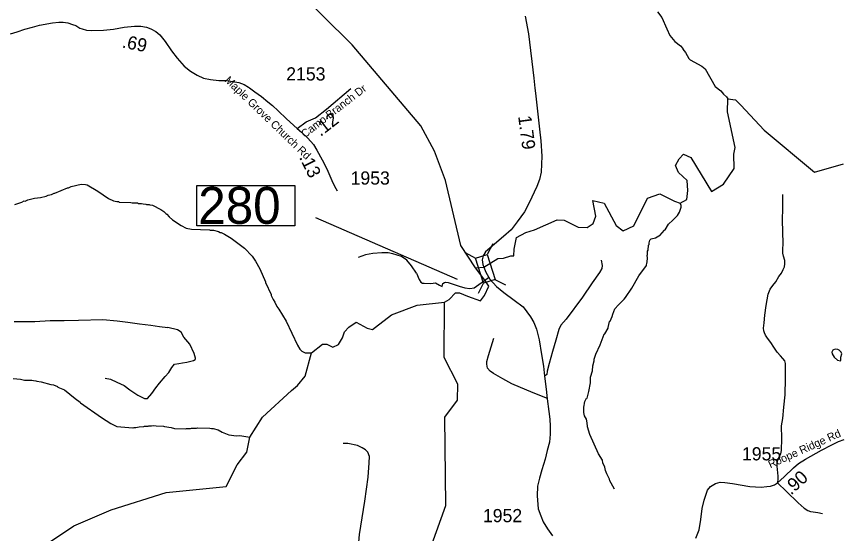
# Model space of a CAD drawing. Extents: x 1248224 to 1454986, y 825081 to 985870.
# Drawn here: x 1378023 to 1385847, y 919814 to 924713 of the extents above; entities that cross this region are included whole.
import ezdxf

# ---------------------------------------------------------------- set-up
doc = ezdxf.new("R2010")
doc.units = 0
for name, color, linetype in [('Exist Hydrographic Creek Single Shore', 7, 'Continuous'), ('Exist Hydrographic Misc Water Feature', 7, 'Continuous'), ('Exist Road Non-System Type 51', 7, 'Continuous'), ('Exist Road Secondary Mileage Hundredths English Label', 7, 'Continuous'), ('Exist Road Secondary Structure Standard Bridge CELL', 7, 'Continuous'), ('Exist Road Secondary Structure Standard Bridge Number Label', 7, 'Continuous'), ('Exist Road Secondary Type 51 Attributed', 7, 'Continuous'), ('Exist Road Secondary Type 51 Label', 7, 'Continuous'), ('Exist Road Secondary Type 51 Number Label', 7, 'Continuous')]:
    doc.layers.add(name, color=color, linetype=linetype)

msp = doc.modelspace()

# ---------------------------------------------------------------- linework, layer by layer
at = {"layer": 'Exist Hydrographic Creek Single Shore'}
for points in [[(1382370.4, 922329.9), (1382231.4, 922544.1), (1382085.4, 923157.6), (1381982.3, 923435.4), (1381854.4, 923677.7), (1381203.4, 924442.6), (1380345.3, 925293.7), (1379980.3, 925409.4), (1379417.3, 925702.2), (1379317.3, 925616.4), (1379089.3, 925453.6), (1378845.3, 925350.1), (1378695.3, 925353.2), (1378572.2, 925441.1), (1378429.2, 925407.7), (1377923.2, 925145.5)], [(1382370.4, 922329.9), (1382450.5, 922336.3), (1382582.9, 922420.8), (1382637.4, 922421), (1382707.1, 922443.5), (1382734.8, 922446), (1382737.3, 922509.1), (1382760, 922617.6), (1382848.3, 922665.6), (1382929, 922690.8), (1383145.4, 922785), (1383211.4, 922783.7), (1383343.4, 922715.4), (1383427.5, 922713.8), (1383486.4, 922751.9), (1383512.4, 922820.3), (1383482.4, 922968.6), (1383590.4, 922943.5), (1383702.4, 922731.2), (1383768.5, 922680.7), (1383869.4, 922727.8), (1383999.4, 922991.1), (1384117.5, 923031.4), (1384257.4, 922962.9), (1384309.4, 922943.1), (1384373.7, 922978.1), (1384382.8, 923063.2), (1384376.7, 923157.4), (1384294.7, 923233.4), (1384264.4, 923300.3), (1384299.4, 923362.7), (1384340.3, 923406.6), (1384410.1, 923376.2), (1384607.5, 923054.1), (1384719.9, 923124), (1384820.1, 923272.9), (1384817.4, 923408), (1384832.3, 923470.5), (1384758.4, 923809.7), (1384762.8, 923933.3), (1384835.5, 923924.2), (1384885.5, 923872.8), (1385105.5, 923635.3), (1385582.4, 923236.4), (1385855.7, 923315.5)], [(1378201.3, 919644.2), (1378565.3, 919886.4), (1378918.4, 920036.9), (1379439.3, 920200.4), (1380007.3, 920258), (1380111.4, 920462.7), (1380205.4, 920585.4), (1380233.4, 920726.1), (1380354.3, 920917.4), (1380626.3, 921168), (1380683.9, 921216.8), (1380755.9, 921304.2), (1380815.9, 921524.4), (1380922.8, 921608.8), (1380962.6, 921606.2), (1381017.9, 921577.9), (1381071.8, 921604.9), (1381111.6, 921667.9), (1381130.4, 921725.7), (1381172.4, 921767.7), (1381240, 921817), (1381345.4, 921757.9), (1381394.2, 921745), (1381422.4, 921769.1), (1381575.3, 921884.2), (1381818.4, 921977.8), (1382078.4, 922005.4)]]:
    msp.add_lwpolyline(points, dxfattribs=at)
at = {"layer": 'Exist Hydrographic Misc Water Feature'}
for points in [[(1384095.9, 924757), (1384134.6, 924702.1), (1384184, 924596.8), (1384210.4, 924532.2), (1384259.7, 924476), (1384312.2, 924433.5), (1384333.5, 924409), (1384335.3, 924403), (1384360.6, 924372.3), (1384393.3, 924313.6), (1384404.9, 924301.3), (1384515.5, 924240.5), (1384546.8, 924215.7), (1384642.9, 924049.3), (1384693.9, 924008.1), (1384721.1, 923977.3), (1384748.6, 923952.7), (1384762.8, 923933.3)], [(1378007.1, 922930.5), (1378071.6, 922953), (1378095.9, 922964.3), (1378103.9, 922964.1), (1378128.2, 922975.5), (1378192.6, 922989.9), (1378248.7, 922996.5), (1378305, 923011.1), (1378321.2, 923018.7), (1378353.4, 923025.9), (1378377.7, 923037.3), (1378385.7, 923037.1), (1378507, 923090), (1378515, 923089.9), (1378539.2, 923101.3), (1378635.8, 923122.8), (1378675.8, 923121.9), (1378691.7, 923117.5), (1378794.3, 923059), (1378892.6, 922988.4), (1378940.1, 922967.3), (1378971.9, 922958.5), (1378987.9, 922958.1), (1378995.8, 922953.9), (1379105.7, 922951.1), (1379119.6, 922946.8), (1379167.6, 922945.6), (1379175.5, 922941.4), (1379207.5, 922940.7), (1379223.4, 922936.2), (1379247.4, 922935.6), (1379255.3, 922931.4), (1379279.3, 922930.8), (1379287.1, 922926.6), (1379311.1, 922926), (1379390.1, 922884.1), (1379419.6, 922863.4), (1379437.1, 922844.9), (1379445.1, 922840.7), (1379468.4, 922814), (1379499.8, 922787.3), (1379582.4, 922731.2), (1379629.9, 922706.1), (1379681.7, 922696.7), (1379849.6, 922692.5), (1379857.5, 922688.3), (1379889.5, 922687.6), (1379937.2, 922674.4), (1379953, 922666), (1379960.9, 922665.8), (1379992.5, 922649), (1380055.7, 922611.4), (1380181.4, 922518.3), (1380253.6, 922442.5), (1380286.4, 922393.7), (1380328.6, 922320.6), (1380381.7, 922199.2), (1380381.5, 922191.2), (1380434.8, 922077.9), (1380434.6, 922069.9), (1380453.7, 922029.4), (1380469.1, 922005), (1380488.1, 921964.5), (1380507.5, 921940.1), (1380576.7, 921826.3), (1380683.3, 921599.6), (1380706.4, 921561.1), (1380725.9, 921542.6), (1380757.6, 921525.8), (1380815.9, 921524.4)], [(1383686.7, 920232.5), (1383656.1, 920289.3), (1383644.6, 920313.6), (1383641, 920329.7), (1383616.2, 920378.3), (1383603, 920410.7), (1383595.8, 920442.9), (1383576.7, 920483.3), (1383573.3, 920507.4), (1383534.8, 920568.4), (1383455.1, 920750.4), (1383432.9, 920823), (1383433.3, 920839), (1383429.5, 920847.1), (1383429.9, 920863.1), (1383422.6, 920895.3), (1383403.5, 920927.8), (1383396.2, 920960), (1383397.5, 921015.9), (1383401.7, 921023.8), (1383402.3, 921047.8), (1383406.7, 921063.7), (1383423.5, 921095.3), (1383427.5, 921095.2), (1383445, 921158.8), (1383460.2, 921242), (1383460.3, 921294), (1383477.7, 921354), (1383482.9, 921401.8), (1383496, 921449.5), (1383496.5, 921465.5), (1383509.6, 921513.2), (1383551.7, 921600.1), (1383590.2, 921703.2), (1383595.8, 921705.4), (1383627.5, 921758.2), (1383626.7, 921764.6), (1383641, 921821.9), (1383646.7, 921824.3), (1383666.1, 921869.4), (1383670.7, 921893.3), (1383692, 921942.7), (1383724.9, 921981.8), (1383780.1, 922034.5), (1383792.6, 922050.2), (1383852.6, 922136.8), (1383919.5, 922255.1), (1383991.9, 922353.3), (1383994.4, 922377.2), (1383998.6, 922385.1), (1383999.7, 922425.1), (1383996.2, 922449.1), (1384000.4, 922457), (1384001.2, 922489), (1384005.4, 922496.9), (1384010.5, 922544.8), (1384014.7, 922552.7), (1384015.1, 922568.7), (1384021.7, 922592.6), (1384035.9, 922606.2), (1384076.2, 922615.2), (1384108.6, 922634.4), (1384116.7, 922636.2), (1384162.1, 922689.1), (1384167.7, 922691.3), (1384198.2, 922745.2), (1384241.8, 922781.5), (1384285.3, 922826), (1384304.1, 922857.6), (1384319.2, 922905.2), (1384319.6, 922921.2), (1384309.4, 922943.1)], [(1382078.4, 922005.4), (1382120.3, 922030.9), (1382180, 922092.7), (1382220.4, 922095.2), (1382293.5, 922062.4), (1382417.1, 922019.5), (1382457.4, 922070), (1382497.8, 922158.3), (1382458.1, 922212.6), (1382370.4, 922329.9)], [(1381845.4, 916823), (1381727.4, 917150.5), (1381483.4, 917467.3), (1381489.4, 917772.4), (1381433.4, 917885.2), (1381460.4, 917983.1), (1381641.3, 918271.6), (1381860.4, 918726.9), (1381873.4, 918982.7), (1381849.4, 919025.8), (1381840.4, 919383.9), (1382088.4, 920078.2), (1382080.4, 920915.5), (1382200.4, 921077.2), (1382203.4, 921228.2), (1382075.3, 921480.3), (1382078.4, 922005.4)], [(1385829.5, 921451), (1385832.5, 921459.3), (1385833.1, 921483.2), (1385841.9, 921515), (1385836.3, 921531.1), (1385814.8, 921551.7), (1385802.9, 921558), (1385779, 921560.7), (1385762.9, 921555), (1385754.7, 921549.2), (1385746.3, 921531.4), (1385750, 921517.3), (1385767.2, 921484.9), (1385800.4, 921456.1), (1385829.5, 921451)], [(1377991.3, 921282.7), (1378058.8, 921277), (1378099, 921268), (1378169, 921266.3), (1378182.8, 921261.9), (1378206.8, 921261.3), (1378214.7, 921257.1), (1378254.6, 921252.2), (1378346.1, 921225.8), (1378373.9, 921221.1), (1378409.5, 921206.2), (1378413.4, 921200.2), (1378476.8, 921174.5), (1378578.8, 921091.6), (1378626.1, 921058.8), (1378629.9, 921052.7), (1378828.5, 920911.8), (1378917.1, 920855.6), (1378972.5, 920826.2), (1379124.3, 920814.6)], [(1379124.3, 920814.6), (1379128.2, 920814.3), (1379136.2, 920818.1), (1379152.2, 920817.7), (1379184.4, 920824.9), (1379228.5, 920827.8), (1379236.6, 920831.6), (1379268.6, 920830.8), (1379276.7, 920834.6), (1379300.7, 920834), (1379316.8, 920837.5), (1379344.7, 920832.9), (1379416.6, 920831.1), (1379424.5, 920826.9), (1379488.3, 920817.3), (1379520.1, 920808.5), (1379624, 920806), (1379632.1, 920809.8), (1379672.1, 920808.7), (1379680.2, 920812.5), (1379728.2, 920811.3), (1379736.3, 920815.1), (1379854.2, 920812.2), (1379868.2, 920807.8), (1379884.2, 920807.4), (1379931.8, 920794.3), (1379971.3, 920773.3), (1380034.7, 920747.7), (1380106.4, 920737.9), (1380138.5, 920741.1), (1380233.4, 920726.1)]]:
    msp.add_lwpolyline(points, dxfattribs=at)
at = {"layer": 'Exist Road Non-System Type 51'}
for points in [[(1385232.5, 920292.7), (1385239.2, 920318.7), (1385238.1, 920357.6), (1385230.3, 920453), (1385230.3, 920486.5), (1385234.8, 920508.2), (1385241.4, 920528.8), (1385262.1, 920568.8), (1385268.8, 920601.3), (1385273.3, 920715.1), (1385269.4, 920834.2), (1385281.6, 920904.6), (1385290.6, 921010.7), (1385304.5, 921128.8), (1385309, 921283.7), (1385308.4, 921393), (1385307.3, 921425.5), (1385300.6, 921450.5), (1385283.9, 921472.1), (1385259.3, 921495.9), (1385228.1, 921532.8), (1385198.5, 921580.4), (1385168.4, 921624.8), (1385138.2, 921663.8), (1385118.1, 921693.1), (1385109.2, 921713.6), (1385101.4, 921735.3), (1385100.3, 921759.1), (1385105.3, 921808.9), (1385110.9, 921882.6), (1385123.2, 921972.5), (1385143.8, 922080.8), (1385163.9, 922129.5), (1385186.2, 922164.2), (1385216.3, 922198.8), (1385245.4, 922249.7), (1385268.8, 922279), (1385285, 922313.6), (1385299.5, 922341.8), (1385301.7, 922367.8), (1385300.6, 922400.3), (1385289.4, 922441.4), (1385283.9, 922468.5), (1385283.9, 922497.8), (1385285, 922567.1), (1385282.2, 922665.6), (1385280.5, 922788), (1385283.9, 922888.8), (1385281.6, 923026.3)], [(1381811.9, 922279), (1381765, 922350.5), (1381720.4, 922402.5), (1381669, 922437.1), (1381588.7, 922463.1), (1381544, 922471.8), (1381483.8, 922473.9), (1381396.7, 922465.3), (1381327.5, 922454.5), (1381258.3, 922428.5)], [(1383561.8, 922404.6), (1383570.8, 922352.6), (1383566.3, 922324.5), (1383544, 922285.5), (1383474.8, 922188), (1383383.3, 922053.7), (1383229.3, 921845.8), (1383180.1, 921787.3), (1383160.1, 921746.1), (1383133.3, 921646.5), (1383099.8, 921538.2), (1383067.4, 921425.5), (1383049.6, 921351.9), (1383045.1, 921321.6), (1383025, 921304.2)], [(1381811.9, 922279), (1381838.7, 922220.5), (1381854.3, 922196.7), (1381869.9, 922185.9), (1381883.3, 922185.9), (1381948, 922183.7), (1381992.7, 922188), (1382030.6, 922166.4), (1382053.5, 922154.3)], [(1382053.5, 922154.3), (1382060.8, 922183.7), (1382076.4, 922192.4), (1382087.6, 922194.5), (1382112.1, 922192.4), (1382159, 922177.2), (1382214.8, 922157.7), (1382270.6, 922140.4), (1382317.5, 922136), (1382357.6, 922140.4), (1382402.3, 922172.9), (1382455.8, 922209.7), (1382492.6, 922238.4)], [(1379716.9, 921467.7), (1379717.7, 921474.1), (1379706.5, 921517.6), (1379663.7, 921608.1), (1379609, 921675.4), (1379582.4, 921720.3), (1379548.8, 921744.8), (1379457.4, 921764.1)], [(1383052.9, 921092), (1382917.9, 921146.1), (1382714.8, 921232.8), (1382629.9, 921280.4), (1382540.7, 921330.2), (1382508.3, 921351.9), (1382486, 921380.1), (1382477.1, 921416.9), (1382477.1, 921442.9), (1382492.7, 921499.2), (1382544, 921663.8)], [(1378863.1, 921285.5), (1378913.9, 921274.7), (1378972.4, 921248.5), (1379043.2, 921216.2), (1379097, 921176.1), (1379172.5, 921125.3), (1379234, 921093), (1379263.3, 921093), (1379304.8, 921139.2), (1379343.3, 921194.6), (1379378.7, 921239.3), (1379429.5, 921300.9), (1379464.4, 921339.5), (1379495.3, 921384.9), (1379520, 921418.4), (1379559.9, 921423.6), (1379595.1, 921429.5), (1379635, 921436), (1379699.6, 921451.5), (1379716.1, 921461.4), (1379716.9, 921467.7)], [(1380655.4, 918937.7), (1380771.7, 918975.6), (1380896.8, 919025.1), (1380999.9, 919077), (1381113.7, 919160.8), (1381185.4, 919243.4), (1381218.8, 919310.8), (1381239.4, 919438.5), (1381272.8, 919804), (1381323.1, 920119.2), (1381353.8, 920348.8), (1381364.5, 920482.7), (1381365.7, 920542.7), (1381350.5, 920583), (1381329, 920607.5), (1381297.3, 920624.1), (1381253.7, 920647), (1381162, 920664.9), (1381118, 920667.7)], [(1385232.5, 920292.7), (1385316.2, 920212.5), (1385426.7, 920105.3), (1385485.3, 920052.2), (1385517.7, 920030.6), (1385543.3, 920020.8), (1385571.2, 920018.6), (1385612.5, 920011.1), (1385659.4, 920002.4)]]:
    msp.add_lwpolyline(points, dxfattribs=at)
at = {"layer": 'Exist Road Secondary Structure Standard Bridge CELL'}
for p, q in [((1382535, 922558.2), (1382482.4, 922458.1)), ((1382271.6, 922476.3), (1382371.8, 922423.7)), ((1382447.4, 922187.6), (1382394.7, 922087.4)), ((1382555.4, 922221.2), (1382655.6, 922168.5))]:
    msp.add_line(p, q, dxfattribs=at)
msp.add_lwpolyline([(1382482.4, 922458.1), (1382556, 922221.4), (1382445.4, 922187), (1382371.8, 922423.7)], close=True, dxfattribs=at)
at = {"layer": 'Exist Road Secondary Structure Standard Bridge Number Label'}
msp.add_line((1382201.5, 922219.5), (1380857.9, 922805.1), dxfattribs=at)
msp.add_lwpolyline([(1379731.2, 923112.1), (1380660.2, 923112.1), (1380660.2, 922728), (1379731.2, 922728)], close=True, dxfattribs=at)
at = {"layer": 'Exist Road Secondary Type 51 Attributed'}
for points in [[(1382842, 924716.4), (1382873.4, 924549.8), (1382922.2, 924128.9), (1382932.2, 924034.9), (1382935.5, 924011.8), (1382941.1, 923957.1), (1382975.9, 923645), (1382990.3, 923534.9), (1382999.3, 923388.7), (1382992.1, 923238.8), (1382976.6, 923167.6), (1382952.6, 923100.2), (1382878.6, 922946.8), (1382834, 922862.8), (1382765.4, 922766), (1382707.9, 922691.1), (1382637.3, 922626.3), (1382464.8, 922482.6), (1382442.5, 922445.8), (1382434.3, 922405.2), (1382441, 922364), (1382450.5, 922336.3)], [(1377965.5, 924549.1), (1378027.2, 924568.1), (1378100.9, 924593.1), (1378174.8, 924611), (1378241.2, 924629.7), (1378362.9, 924652.4), (1378423.2, 924657.9), (1378463.8, 924657.9), (1378508.7, 924651.1), (1378553.5, 924636.1), (1378584.4, 924626.6), (1378622.9, 924603.5), (1378644, 924596.7), (1378686, 924584.4), (1378730.9, 924580.3), (1378845.3, 924582), (1378940.1, 924592.1), (1379043.2, 924612), (1379140.3, 924622.4), (1379200.4, 924621.1), (1379253.7, 924610.3), (1379294.4, 924596.7), (1379342, 924569.5), (1379379.9, 924539.5), (1379430.3, 924477), (1379491.3, 924385.9), (1379543.2, 924316.5), (1379610.4, 924243.1), (1379670.7, 924194.1), (1379733.1, 924157.4), (1379793.4, 924127.5), (1379860.6, 924115.2), (1379937.7, 924105.7), (1380014.8, 924105.7), (1380069.4, 924098.1), (1380127.7, 924086.7), (1380178.1, 924069), (1380220.8, 924042.2), (1380230.7, 924036), (1380280.5, 923998.3), (1380343.4, 923955.8), (1380403.8, 923904.1), (1380447.2, 923868.8), (1380502.6, 923818.7), (1380579, 923743.9), (1380682.7, 923650.1)], [(1380682.7, 923650.1), (1380767.6, 923714), (1380854.5, 923753.5), (1380959.6, 923835.1), (1381190.8, 924030.6)], [(1380682.7, 923650.1), (1380722, 923616.1), (1380783.7, 923559), (1380837.6, 923499.1), (1380868.5, 923446.1), (1380918.9, 923355), (1380961.7, 923269.3), (1381009.3, 923159.1), (1381036.6, 923105.5), (1381059.8, 923059.9)], [(1382450.5, 922336.3), (1382467.6, 922289.7), (1382494.2, 922245.5), (1382505.7, 922222), (1382568.7, 922153.8), (1382637.8, 922096.1), (1382736.5, 922026.1), (1382823, 921960.6), (1382858.7, 921912.9), (1382892.2, 921865.3), (1382923.5, 921813.3), (1382948, 921750.5), (1382974.8, 921648.7), (1382994.9, 921510), (1383013.9, 921399.6), (1383025, 921304.2), (1383040.2, 921181.8), (1383050.3, 921088.7), (1383064.7, 920968.8), (1383075.2, 920897), (1383079.7, 920829.9), (1383079.7, 920754.1), (1383070.8, 920680.4), (1383049.9, 920599.3), (1383031.8, 920518), (1382998.3, 920415.7), (1382976.7, 920338.1), (1382958.9, 920261.8), (1382953.5, 920169.9), (1382964.7, 920046.1), (1382989, 919980.6), (1383013.1, 919925.1), (1383053.7, 919857.1), (1383101.2, 919790.8)], [(1378001.3, 921822.3), (1378051.7, 921823.6), (1378197.5, 921823.6), (1378340.5, 921830.4), (1378417.6, 921830.3), (1378473.7, 921833.2), (1378608.2, 921835.9), (1378839.5, 921840), (1378975.5, 921830.1), (1379077.8, 921815.1), (1379187.8, 921801), (1379294.8, 921786.5), (1379376.2, 921773.9), (1379457.4, 921764.1)], [(1384456.7, 919768.2), (1384488.9, 919847.1), (1384506.8, 919947.5), (1384518, 920050.9), (1384536.7, 920130.2), (1384569.5, 920224), (1384596.3, 920259.5), (1384644.9, 920288.3), (1384687.3, 920299.2), (1384732, 920297), (1384805.6, 920288.3), (1384970.4, 920258.9), (1385078.3, 920252.7), (1385129.3, 920258), (1385166.1, 920262.3), (1385204.6, 920275.3), (1385232.5, 920292.7), (1385295.6, 920350.1), (1385383.7, 920435.6), (1385429.5, 920475.7), (1385496.5, 920516.9), (1385649.4, 920603.5), (1385748.1, 920653.3), (1385810.6, 920684.7), (1385862, 920705.3)]]:
    msp.add_lwpolyline(points, dxfattribs=at)

# ---------------------------------------------------------------- texts
at = {"layer": 'Exist Road Secondary Mileage Hundredths English Label'}
for s, rotation, p in [('.69', 348.45544, (1379016.6, 924420.1)), ('.12', 37.81859, (1380902.8, 923570.5)), ('1.79', 277.46591, (1382774.3, 923767.4)), ('.13', 296.51786, (1380697.7, 923378.4)), ('.90', 42.31258, (1385359.8, 920172.8))]:
    msp.add_text(s, height=125, rotation=rotation, dxfattribs=at).set_placement(p)
at = {"layer": 'Exist Road Secondary Structure Standard Bridge Number Label'}
msp.add_text('280', height=350, dxfattribs=at).set_placement((1379743.8, 922747.7))
at = {"layer": 'Exist Road Secondary Type 51 Label'}
for s, rotation, p in [('Maple Grove Church Rd', 316.07222, (1379988.7, 924101.5)), ('Camp Branch Dr', 37.73988, (1380754.6, 923558.7)), ('Roope Ridge Rd', 24.31759, (1385164.3, 920430))]:
    msp.add_text(s, height=75, rotation=rotation, dxfattribs=at).set_placement(p)
at = {"layer": 'Exist Road Secondary Type 51 Number Label'}
for s, p in [('2153', (1380577.6, 924106.2)), ('1953', (1381187.3, 923119.6)), ('1955', (1384895.3, 920506.1)), ('1952', (1382441, 919920.5))]:
    msp.add_text(s, height=125, dxfattribs=at).set_placement(p)

doc.saveas('drawing.dxf')
